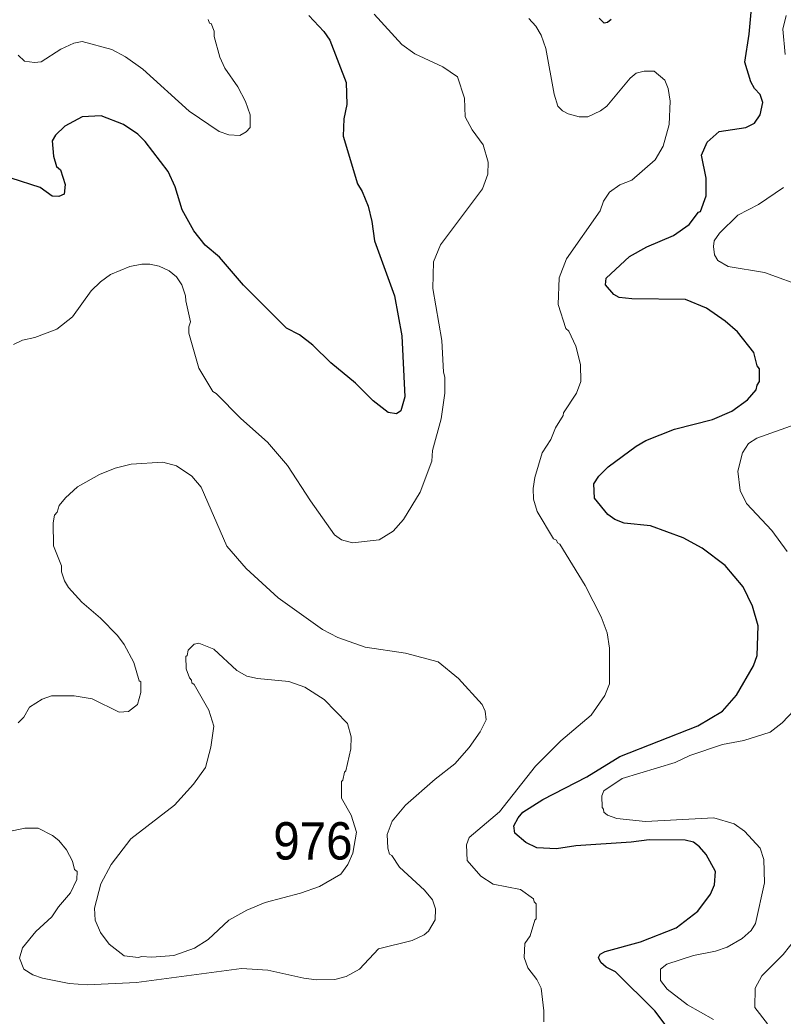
# Model space of a CAD drawing. Extents: x 447.8 to 473.9, y 7733.1 to 7760.8.
# Drawn here: x 449.42 to 451.054, y 7748.341 to 7750.473 of the extents above; entities that cross this region are included whole.
import ezdxf

# ---------------------------------------------------------------- set-up
doc = ezdxf.new("R2010")
doc.units = 0
doc.header["$LTSCALE"] = 0.032
doc.layers.add('1', color=7, linetype='Continuous', lineweight=25)
doc.layers.add('2', color=7, linetype='Continuous', lineweight=13)
doc.layers.add('21', color=7, linetype='Continuous')

msp = doc.modelspace()

# ---------------------------------------------------------------- linework, layer by layer
at = {"layer": '1'}
for points in [[(451.0033, 7749.6993), (451.0034, 7749.7263), (450.9987, 7749.7326), (450.9917, 7749.7611), (450.9563, 7749.8053), (450.9299, 7749.8285), (450.8903, 7749.856), (450.8454, 7749.8745), (450.73, 7749.8761), (450.703, 7749.879), (450.6921, 7749.8851), (450.674, 7749.9061), (450.6755, 7749.9202), (450.725, 7749.9664), (450.7626, 7749.9873), (450.8193, 7750.0117), (450.8532, 7750.0354), (450.8731, 7750.0614), (450.877, 7750.0628), (450.8895, 7750.0966), (450.8896, 7750.1342), (450.8792, 7750.1839), (450.8918, 7750.2116), (450.9172, 7750.2344), (450.9742, 7750.2431), (450.9927, 7750.2522), (451.0047, 7750.2701), (451.011, 7750.296), (451.0049, 7750.3137), (450.9931, 7750.3264), (450.9848, 7750.3405), (450.9721, 7750.3827), (450.9817, 7750.4427), (450.9873, 7750.505)], [(450.039, 7750.4822), (450.0709, 7750.4486), (450.0839, 7750.4299), (450.1189, 7750.3392), (450.1201, 7750.2918), (450.1136, 7750.2613), (450.1121, 7750.2243), (450.1433, 7750.1221), (450.153, 7750.1058), (450.1656, 7750.0744), (450.1737, 7750.0419), (450.1798, 7750), (450.222, 7749.8825), (450.2378, 7749.7967), (450.2442, 7749.6665), (450.2359, 7749.6362), (450.2266, 7749.6301), (450.2088, 7749.6329), (450.1767, 7749.6575), (450.1387, 7749.6955), (450.0861, 7749.7392), (450.0473, 7749.7772), (450.0189, 7749.7987), (449.991, 7749.8133), (449.899, 7749.9055), (449.848, 7749.9652), (449.8173, 7749.9912), (449.7924, 7750.0214), (449.7679, 7750.0663), (449.7527, 7750.1161), (449.738, 7750.1485), (449.6885, 7750.213), (449.673, 7750.2285), (449.6422, 7750.2495), (449.5941, 7750.268), (449.554, 7750.2657), (449.5167, 7750.2457), (449.4968, 7750.2261), (449.4892, 7750.214), (449.4924, 7750.1811), (449.4991, 7750.1591), (449.5076, 7750.1523), (449.5172, 7750.1205), (449.515, 7750.1003), (449.5036, 7750.0949), (449.4897, 7750.0959), (449.4641, 7750.1145), (449.4019, 7750.1341)], [(450.686, 7750.4736), (450.6784, 7750.4676), (450.6709, 7750.4661), (450.6605, 7750.4769)], [(450.9029, 7749.6179), (450.9443, 7749.6357), (450.978, 7749.6599), (450.9967, 7749.681), (450.9986, 7749.6916), (451.0033, 7749.6993)], [(450.863, 7748.2416), (450.7797, 7748.3522), (450.6955, 7748.4356), (450.6757, 7748.4457), (450.6637, 7748.4555), (450.6589, 7748.4663), (450.6627, 7748.4733), (450.673, 7748.4792), (450.7488, 7748.4999), (450.8251, 7748.5301), (450.8713, 7748.5657), (450.8986, 7748.6016), (450.9072, 7748.6219), (450.9096, 7748.6505), (450.8897, 7748.687), (450.8749, 7748.7035), (450.8623, 7748.7129), (450.8446, 7748.7177), (450.7674, 7748.7185), (450.7289, 7748.7129), (450.6103, 7748.7057), (450.5693, 7748.6986), (450.5272, 7748.701), (450.5035, 7748.7128), (450.4796, 7748.7326), (450.4776, 7748.7479), (450.4868, 7748.7656), (450.4973, 7748.7774), (450.5395, 7748.8045), (450.6339, 7748.8528), (450.7044, 7748.8969), (450.8716, 7748.9621), (450.9243, 7748.9934), (450.9546, 7749.0279), (450.9908, 7749.0903), (450.9983, 7749.1129), (451.0009, 7749.1762), (450.9888, 7749.2183), (450.9686, 7749.2599), (450.9304, 7749.3053), (450.8812, 7749.3424), (450.8401, 7749.3645), (450.7706, 7749.3904), (450.714, 7749.3958), (450.6943, 7749.4038), (450.6788, 7749.4144), (450.6506, 7749.4492), (450.6491, 7749.4805), (450.6597, 7749.4964), (450.6798, 7749.5164), (450.7393, 7749.5608), (450.7604, 7749.5726), (450.8219, 7749.597), (450.9029, 7749.6179)]]:
    msp.add_lwpolyline(points, dxfattribs=at)
at = {"layer": '2'}
for points in [[(449.8235, 7750.4737), (449.8265, 7750.4664), (449.8301, 7750.4655), (449.8362, 7750.4492), (449.8364, 7750.4376), (449.8481, 7750.3933), (449.8591, 7750.37), (449.8869, 7750.3299), (449.9035, 7750.2988), (449.9132, 7750.2696), (449.913, 7750.243), (449.9051, 7750.2336), (449.891, 7750.2257), (449.868, 7750.2272), (449.8469, 7750.2346), (449.7831, 7750.2777), (449.6834, 7750.3679), (449.6464, 7750.394), (449.6169, 7750.4098)], [(450.3036, 7749.5517), (450.322, 7749.6191), (450.3299, 7749.6743), (450.3299, 7749.7084), (450.3269, 7749.7195), (450.3235, 7749.7869), (450.3044, 7749.8984), (450.306, 7749.9553), (450.3209, 7749.992), (450.4104, 7750.1115), (450.4221, 7750.1428), (450.4229, 7750.1688), (450.4124, 7750.2055), (450.3884, 7750.2377), (450.3738, 7750.2654), (450.3723, 7750.3055), (450.3569, 7750.351), (450.3261, 7750.3725), (450.2658, 7750.4003), (450.238, 7750.4201), (450.1785, 7750.4851)], [(450.5098, 7750.4761), (450.5249, 7750.4596), (450.5363, 7750.4402), (450.5459, 7750.4121), (450.5641, 7750.3143), (450.572, 7750.2885), (450.5817, 7750.2785), (450.5941, 7750.2717), (450.6176, 7750.2657), (450.6363, 7750.2655), (450.6635, 7750.2785), (450.6769, 7750.2888), (450.727, 7750.3482), (450.7399, 7750.3588), (450.7564, 7750.3633), (450.778, 7750.3631), (450.8007, 7750.3443), (450.8078, 7750.3266), (450.8124, 7750.2991), (450.8104, 7750.2489), (450.7973, 7750.2026), (450.7806, 7750.1738), (450.7304, 7750.1303), (450.7049, 7750.1203), (450.6824, 7750.1041), (450.6699, 7750.0851), (450.6625, 7750.0646), (450.5905, 7749.9617), (450.5746, 7749.9208), (450.5723, 7749.8639), (450.5894, 7749.8126), (450.5956, 7749.8071), (450.6107, 7749.7747), (450.6201, 7749.7353), (450.621, 7749.6995), (450.6119, 7749.6744), (450.5838, 7749.6318), (450.5834, 7749.6261), (450.5667, 7749.5998), (450.5573, 7749.5751), (450.5383, 7749.5462), (450.5228, 7749.4938), (450.5193, 7749.4702), (450.5197, 7749.4471), (450.5276, 7749.4209), (450.563, 7749.3625), (450.5693, 7749.3597), (450.5715, 7749.3537), (450.576, 7749.3509), (450.6307, 7749.2626), (450.6649, 7749.1957), (450.6772, 7749.1611), (450.6826, 7749.1284), (450.6823, 7749.0523), (450.6722, 7749.0271), (450.6431, 7748.9853), (450.5782, 7748.9298), (450.524, 7748.8756), (450.447, 7748.7783), (450.3823, 7748.7233)], [(451.0587, 7750.3993), (451.0539, 7750.4535), (451.0608, 7750.4822)], [(449.6169, 7750.4098), (449.5538, 7750.4267), (449.5361, 7750.4234), (449.5078, 7750.4104), (449.4662, 7750.3832), (449.452, 7750.3819)], [(449.452, 7750.3819), (449.4305, 7750.3848), (449.4166, 7750.3973)], [(451.1049, 7749.8997), (451.0143, 7749.9322), (450.9367, 7749.9453), (450.9145, 7749.9584), (450.907, 7749.9705), (450.9048, 7749.9879), (450.9066, 7750), (450.9182, 7750.0168), (450.9571, 7750.055), (451.0012, 7750.0778), (451.0552, 7750.1145)], [(449.4069, 7749.7784), (449.426, 7749.7874), (449.4525, 7749.793), (449.4994, 7749.8113), (449.5332, 7749.8376), (449.573, 7749.8931), (449.593, 7749.9128), (449.6143, 7749.9285), (449.656, 7749.9455), (449.6816, 7749.9506), (449.6982, 7749.9505), (449.7184, 7749.9462), (449.7396, 7749.9362), (449.7559, 7749.9232), (449.767, 7749.9059), (449.7752, 7749.8828), (449.7754, 7749.8716), (449.7856, 7749.8272), (449.7818, 7749.8159), (449.7818, 7749.8027), (449.8036, 7749.7278), (449.8332, 7749.6778), (449.8408, 7749.6733), (449.8936, 7749.6199), (449.9507, 7749.5694), (449.9933, 7749.5191), (450.0422, 7749.4435), (450.0942, 7749.3713), (450.1087, 7749.3605), (450.1324, 7749.3541), (450.1897, 7749.3602)], [(451.0626, 7749.335), (451.0298, 7749.38), (450.976, 7749.4379), (450.9625, 7749.4661), (450.9569, 7749.5072), (450.9674, 7749.5466), (450.9803, 7749.5668), (450.9982, 7749.5777), (451.0998, 7749.6141)], [(450.1897, 7749.3602), (450.2191, 7749.3788), (450.2415, 7749.4036), (450.2773, 7749.4623), (450.3021, 7749.529), (450.3036, 7749.5517)], [(449.5438, 7749.4738), (449.5906, 7749.5), (449.6243, 7749.5136), (449.6587, 7749.5226), (449.7262, 7749.5265), (449.7559, 7749.5187), (449.7884, 7749.4967), (449.8086, 7749.4727), (449.8634, 7749.3465), (449.905, 7749.2991), (449.9736, 7749.2362), (450.0685, 7749.1684), (450.1013, 7749.1511), (450.1592, 7749.1304), (450.2457, 7749.1176), (450.3155, 7749.0992), (450.3592, 7749.0638), (450.41, 7749.0082), (450.4166, 7748.9935), (450.4182, 7748.9754), (450.4057, 7748.9492), (450.3821, 7748.9159), (450.3514, 7748.8811), (450.309, 7748.8481), (450.246, 7748.7925), (450.2172, 7748.7581), (450.2067, 7748.7297), (450.2083, 7748.7001), (450.2118, 7748.6872), (450.2163, 7748.6847), (450.2331, 7748.6599), (450.2863, 7748.6108), (450.3033, 7748.5898), (450.31, 7748.5702), (450.3094, 7748.547), (450.2948, 7748.523), (450.2857, 7748.5148), (450.2602, 7748.5031), (450.1881, 7748.4846), (450.1471, 7748.4414), (450.1191, 7748.4255), (450.0948, 7748.4194), (450.0553, 7748.4188), (450.0281, 7748.4218), (449.9508, 7748.4395), (449.8947, 7748.4429), (449.67, 7748.413), (449.5642, 7748.4076), (449.5262, 7748.4108), (449.4688, 7748.422), (449.4484, 7748.4292), (449.4285, 7748.4412), (449.4196, 7748.4647), (449.4261, 7748.487), (449.4545, 7748.5219), (449.4889, 7748.5532), (449.5032, 7748.5746), (449.529, 7748.6045), (449.5425, 7748.6334), (449.5428, 7748.6501), (449.5372, 7748.655), (449.5333, 7748.6724), (449.5204, 7748.6969), (449.5038, 7748.7167), (449.4901, 7748.7277), (449.4595, 7748.7434), (449.431, 7748.7435), (449.3942, 7748.7354)], [(449.6646, 7749.098), (449.6438, 7749.1362), (449.6294, 7749.1554), (449.5928, 7749.1928), (449.553, 7749.2269), (449.5243, 7749.2583), (449.5156, 7749.2727), (449.5093, 7749.2917), (449.5092, 7749.3043), (449.4924, 7749.3475), (449.4916, 7749.3966), (449.4948, 7749.4132), (449.5004, 7749.4198), (449.5047, 7749.4337), (449.5178, 7749.4502), (449.5438, 7749.4738)], [(449.6527, 7748.9931), (449.6724, 7749.0076), (449.6791, 7749.0337), (449.6791, 7749.0565), (449.676, 7749.0587), (449.6646, 7749.098)], [(449.4168, 7748.9684), (449.4286, 7748.981), (449.4407, 7749.0018), (449.4682, 7749.0195), (449.488, 7749.0263), (449.5367, 7749.0263), (449.5749, 7749.0199), (449.6326, 7748.9912), (449.6527, 7748.9931)], [(450.9093, 7748.4799), (450.9341, 7748.4884), (450.9667, 7748.5073), (450.9859, 7748.524), (450.9954, 7748.5389), (451.0144, 7748.6261), (451.0129, 7748.6761), (451.0049, 7748.7006), (450.9716, 7748.7368), (450.9492, 7748.7521), (450.9058, 7748.765), (450.7596, 7748.7571), (450.6981, 7748.7636), (450.6782, 7748.7707), (450.6701, 7748.7773), (450.6699, 7748.784), (450.6668, 7748.7871), (450.666, 7748.8127), (450.6703, 7748.823), (450.7099, 7748.8492), (450.8231, 7748.8837), (450.8542, 7748.8989), (450.9245, 7748.922), (450.9704, 7748.9311), (451.0261, 7748.9488), (451.0522, 7748.9686), (451.0775, 7748.9957)], [(450.3823, 7748.7233), (450.3766, 7748.7077), (450.3782, 7748.674), (450.4069, 7748.6408), (450.4336, 7748.6234), (450.4921, 7748.6116)], [(450.4921, 7748.6116), (450.5201, 7748.5921), (450.5211, 7748.5856), (450.5254, 7748.5809), (450.5255, 7748.5493), (450.5225, 7748.5465), (450.5126, 7748.5128), (450.5015, 7748.4966), (450.5, 7748.4661), (450.5076, 7748.4443), (450.5271, 7748.4194), (450.5366, 7748.4007), (450.5423, 7748.3525), (450.5418, 7748.3288)], [(451.021, 7748.3242), (450.9938, 7748.3591), (450.9946, 7748.4006), (451.0087, 7748.4274), (451.054, 7748.4728), (451.0816, 7748.5067)], [(450.806, 7748.3984), (450.7916, 7748.4169), (450.792, 7748.4414), (450.8056, 7748.452), (450.8626, 7748.4709), (450.9093, 7748.4799)], [(450.9049, 7748.3334), (450.8492, 7748.3652), (450.806, 7748.3984)]]:
    msp.add_lwpolyline(points, dxfattribs=at)
msp.add_lwpolyline([(450.1074, 7748.645), (450.1225, 7748.6652), (450.1332, 7748.69), (450.1407, 7748.7344), (450.1295, 7748.7709), (450.1089, 7748.8071), (450.1089, 7748.8433), (450.1119, 7748.8461), (450.1153, 7748.8632), (450.1184, 7748.8656), (450.1288, 7748.913), (450.1296, 7748.939), (450.1215, 7748.967), (450.0714, 7749.0189), (450.0305, 7749.0447), (449.9962, 7749.0569), (449.9289, 7749.0633), (449.9062, 7749.0683), (449.8849, 7749.0803), (449.8356, 7749.1261), (449.8035, 7749.1394), (449.7935, 7749.1369), (449.7806, 7749.1238), (449.7784, 7749.113), (449.7754, 7749.1108), (449.7763, 7749.0842), (449.7835, 7749.0649), (449.788, 7749.0602), (449.7884, 7749.0543), (449.7932, 7749.0506), (449.8249, 7748.9954), (449.8354, 7748.9614), (449.829, 7748.9162), (449.8174, 7748.8728), (449.7921, 7748.837), (449.7515, 7748.7925), (449.6581, 7748.7207), (449.6158, 7748.6656), (449.5936, 7748.6238), (449.5798, 7748.5722), (449.5814, 7748.546), (449.5929, 7748.5199), (449.6114, 7748.4946), (449.6438, 7748.47), (449.674, 7748.4661), (449.6807, 7748.4685), (449.7029, 7748.4668), (449.75, 7748.4709), (449.7942, 7748.486), (449.8232, 7748.5051), (449.8678, 7748.5463), (449.9065, 7748.5677), (449.9452, 7748.5839), (450.021, 7748.6044), (450.0614, 7748.6186)], close=True, dxfattribs=at)

# ---------------------------------------------------------------- texts
at = {"layer": '21', "width": 0.95}
msp.add_text('976', height=0.08, dxfattribs=at).set_placement((449.9628, 7748.676))

doc.saveas('drawing.dxf')
